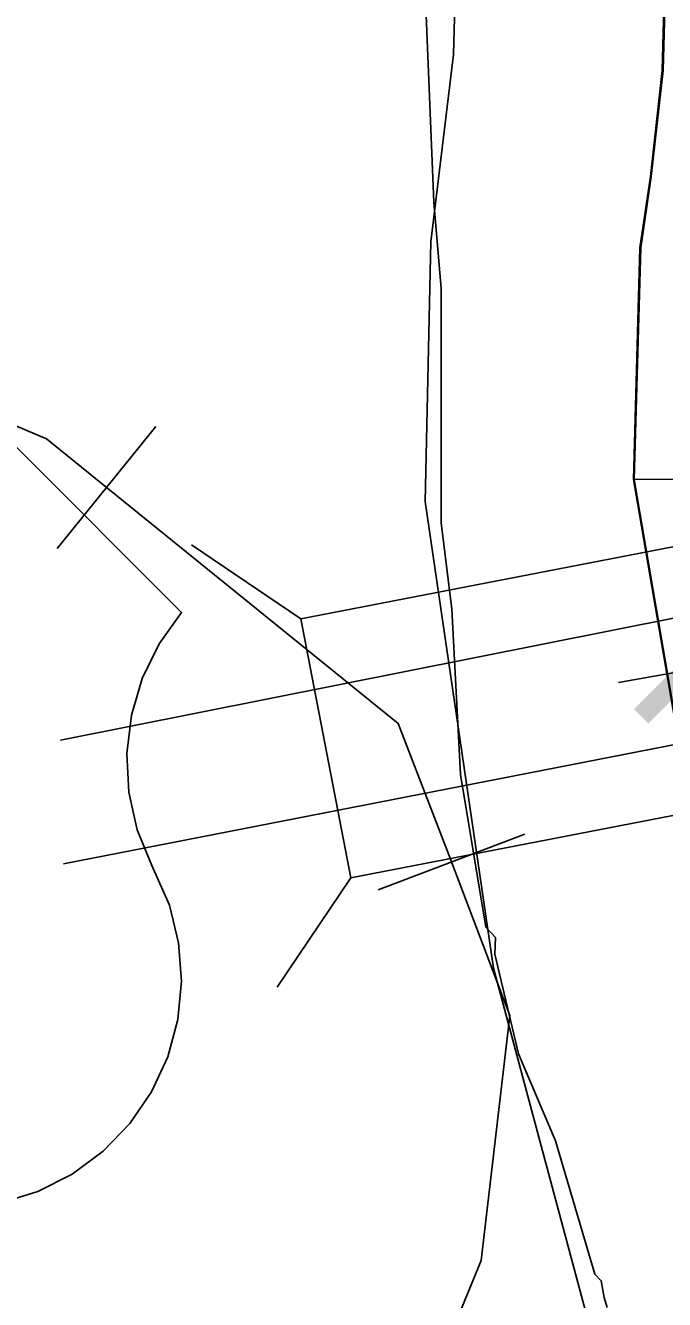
# Model space of a CAD drawing. Extents: x -132.8 to -73.3, y -60 to -26.
# Drawn here: x -126.327 to -126.021, y -49.582 to -48.973 of the extents above; entities that cross this region are included whole.
import ezdxf

# ---------------------------------------------------------------- set-up
doc = ezdxf.new("R2010")
doc.units = 0
for name, color, linetype in [('tdCoClipBndry', 7, 'Continuous'), ('tdCoCoBndry', 7, 'Continuous'), ('tdCoCorpBndry', 7, 'Continuous'), ('tdCoHydroRiver', 7, 'Continuous'), ('tdCoInt', 7, 'Continuous'), ('tdCoIntCL', 7, 'Continuous'), ('tdCoRRCL', 7, 'Continuous'), ('tdCoSectLine', 7, 'Continuous'), ('tdCoShieldUsRte', 7, 'Continuous'), ('tdCoStBndry', 7, 'Continuous'), ('tdCoStrucNonDivPri', 7, 'Continuous'), ('tdCoTwpBndryShd', 7, 'Continuous'), ('tdStHwyPriRefPost1', 7, 'Continuous'), ('tdStHwyPriRefPost5', 7, 'Continuous')]:
    doc.layers.add(name, color=color, linetype=linetype)

msp = doc.modelspace()

# ---------------------------------------------------------------- linework, layer by layer
at = {"layer": 'tdCoClipBndry'}
msp.add_lwpolyline([(-125.69902, -51.51841), (-125.65167, -51.36391), (-125.64446, -51.26132), (-125.63731, -50.96703), (-125.67194, -50.79365), (-125.74076, -50.527), (-126.00384, -49.7931), (-126.10297, -49.42355), (-126.13565, -49.20063), (-126.13304, -49.07672), (-126.12221, -48.98728), (-126.11874, -48.86464), (-126.08764, -48.74423), (-126.01557, -48.61416), (-125.97521, -48.57662), (-125.8237, -48.45885), (-125.97989, -48.31375), (-126.03269, -48.27135), (-126.13868, -48.15841), (-126.36412, -47.95246), (-126.472, -47.83273), (-126.50766, -47.77936), (-126.51659, -47.74549), (-126.51602, -47.59168)], dxfattribs=at)
at = {"layer": 'tdCoCoBndry'}
for p, q in [((-126.02202, -48.99487), (-126.01891, -48.87482)), ((-126.02769, -49.04541), (-126.02202, -48.99487)), ((-126.03273, -49.07953), (-126.02769, -49.04541)), ((-126.03585, -49.19022), (-126.03273, -49.07953)), ((-126.02609, -49.24691), (-126.03585, -49.19022)), ((-126.01447, -49.31439), (-126.02609, -49.24691))]:
    msp.add_line(p, q, dxfattribs=at)
for points in [[(-125.75377, -48.53061), (-125.8229, -48.58349), (-125.86775, -48.61762), (-125.91385, -48.65555), (-125.94164, -48.68146), (-125.96437, -48.72633), (-125.98647, -48.76487), (-125.99531, -48.78257), (-126.01929, -48.87482), (-126.0224, -48.99487), (-126.02807, -49.04541), (-126.03311, -49.07953), (-126.03623, -49.19022), (-126.02647, -49.24691), (-126.01485, -49.31439), (-126.01153, -49.36952), (-126.00474, -49.40497), (-125.98116, -49.49398), (-125.96407, -49.56158), (-125.93624, -49.6595)], [(-125.93586, -49.6595), (-125.96369, -49.56158), (-125.98078, -49.49398), (-126.00436, -49.40497), (-126.01115, -49.36952), (-126.01447, -49.31439), (-126.02609, -49.24691), (-126.03585, -49.19022), (-126.03273, -49.07953), (-126.02769, -49.04541), (-126.02202, -48.99487), (-126.01891, -48.87482), (-125.99493, -48.78257), (-125.98609, -48.76487), (-125.96399, -48.72633), (-125.94127, -48.68146), (-125.91348, -48.65555), (-125.86737, -48.61762), (-125.82252, -48.58349), (-125.75339, -48.53061)]]:
    msp.add_lwpolyline(points, dxfattribs=at)
at = {"layer": 'tdCoCorpBndry'}
msp.add_lwpolyline([(-125.93586, -49.6595), (-125.96369, -49.56158), (-125.98078, -49.49398), (-126.00436, -49.40497), (-126.01115, -49.36952), (-126.01447, -49.31439), (-126.02609, -49.24691), (-126.03585, -49.19022), (-126.03273, -49.07953), (-126.02769, -49.04541), (-126.02202, -48.99487), (-126.01891, -48.87482), (-125.99493, -48.78257), (-125.98609, -48.76487), (-125.96399, -48.72633), (-125.94127, -48.68146), (-125.91348, -48.65555), (-125.86737, -48.61762), (-125.82252, -48.58349), (-125.75339, -48.53061), (-125.71262, -48.49942), (-125.66271, -48.4716), (-125.5661, -48.42199), (-125.20423, -48.32744)], dxfattribs=at)
at = {"layer": 'tdCoHydroRiver'}
msp.add_lwpolyline([(-125.86331, -48.50378), (-125.99726, -48.60724), (-126.02979, -48.64102), (-126.06421, -48.6858), (-126.09934, -48.75579), (-126.12642, -48.8197), (-126.13205, -48.8511), (-126.13528, -48.9646), (-126.13161, -49.0578), (-126.12805, -49.09892), (-126.12808, -49.21094), (-126.12294, -49.25212), (-126.11887, -49.33112), (-126.10674, -49.40404), (-126.10214, -49.40891), (-126.10237, -49.41679), (-126.0911, -49.46444), (-126.07334, -49.50598), (-126.05462, -49.56963), (-126.05156, -49.57286), (-126.05021, -49.58079), (-126.04876, -49.58557)], dxfattribs=at)
at = {"layer": 'tdCoInt'}
for points in [[(-126.30981, -49.31474), (-125.88193, -49.22946), (-125.79106, -49.21039), (-125.75771, -49.20186), (-125.68935, -49.17948), (-125.63604, -49.15817), (-125.61921, -49.15239)], [(-126.3085, -49.37376), (-125.8702, -49.28831), (-125.77746, -49.26885), (-125.741, -49.25952), (-125.66895, -49.23593), (-125.62136, -49.21692)]]:
    msp.add_lwpolyline(points, dxfattribs=at)
at = {"layer": 'tdCoIntCL'}
msp.add_lwpolyline([(-126.04326, -49.28715), (-125.95986, -49.27238), (-125.94686, -49.27008), (-125.87611, -49.25739), (-125.85584, -49.25392), (-125.7976, -49.24278), (-125.77334, -49.23602)], dxfattribs=at)
at = {"layer": 'tdCoRRCL'}
for p, q in [((-126.31144, -49.2232), (-126.26428, -49.16488)), ((-126.15813, -49.38609), (-126.08799, -49.35952))]:
    msp.add_line(p, q, dxfattribs=at)
msp.add_lwpolyline([(-126.73974, -48.53487), (-126.73037, -48.58026), (-126.72576, -48.60262), (-126.72181, -48.62597), (-126.71721, -48.64538), (-126.71425, -48.6582), (-126.70932, -48.67202), (-126.69221, -48.70556), (-126.634, -48.81377), (-126.59716, -48.87001), (-126.58467, -48.88876), (-126.57875, -48.9006), (-126.57579, -48.90915), (-126.57414, -48.91967), (-126.57381, -48.93283), (-126.57438, -48.95109), (-126.57644, -49.01768), (-126.5301, -49.08035), (-126.31658, -49.17081), (-126.14858, -49.30669), (-126.12431, -49.36949), (-126.09524, -49.44623), (-126.10897, -49.56317), (-126.14813, -49.65867)], dxfattribs=at)
msp.add_lwpolyline([(-126.73974, -48.53487), (-126.73037, -48.58026), (-126.72576, -48.60262), (-126.72181, -48.62597), (-126.71721, -48.64538), (-126.71425, -48.6582), (-126.70932, -48.67202), (-126.69221, -48.70556), (-126.634, -48.81377), (-126.59716, -48.87001), (-126.58467, -48.88876), (-126.57875, -48.9006), (-126.57579, -48.90915), (-126.57414, -48.91967), (-126.57381, -48.93283), (-126.57438, -48.95109), (-126.57644, -49.01768), (-126.5301, -49.08035), (-126.31658, -49.17081), (-126.14858, -49.30669), (-126.12431, -49.36949), (-126.09524, -49.44623), (-126.10897, -49.56317), (-126.14813, -49.65867)], dxfattribs=at)
at = {"layer": 'tdCoSectLine'}
for points in [[(-125.8229, -48.58349), (-125.86775, -48.61762), (-125.91385, -48.65555), (-125.94164, -48.68146), (-125.96437, -48.72633), (-125.98647, -48.76487), (-125.99531, -48.78257), (-126.01929, -48.87482), (-126.0224, -48.99487), (-126.02807, -49.04541), (-126.03311, -49.07953), (-126.03623, -49.19022)], [(-126.03623, -49.19022), (-125.85408, -49.18921)], [(-126.03623, -49.19022), (-126.02647, -49.24691), (-126.01485, -49.31439), (-126.01153, -49.36952), (-126.00474, -49.40497), (-125.98116, -49.49398), (-125.96407, -49.56158), (-125.93624, -49.6595), (-125.9073, -49.76713), (-125.87026, -49.86939)]]:
    msp.add_lwpolyline(points, dxfattribs=at)
at = {"layer": 'tdCoShieldUsRte'}
msp.add_lwpolyline([(-126.33091, -49.17477), (-126.25204, -49.25363), (-126.26275, -49.2686), (-126.27081, -49.28514), (-126.27599, -49.3028), (-126.27814, -49.32107), (-126.27722, -49.33945), (-126.27323, -49.35741), (-126.2663, -49.37445), (-126.25785, -49.39352), (-126.25347, -49.41139), (-126.25213, -49.42974), (-126.25388, -49.44805), (-126.25866, -49.46582), (-126.26635, -49.48254), (-126.27672, -49.49774), (-126.28948, -49.51099), (-126.30428, -49.52192), (-126.3207, -49.53023), (-126.33827, -49.53568)], dxfattribs=at)
at = {"layer": 'tdCoStBndry'}
msp.add_lwpolyline([(-125.75377, -48.53061), (-125.8229, -48.58349), (-125.86775, -48.61762), (-125.91385, -48.65555), (-125.94164, -48.68146), (-125.96437, -48.72633), (-125.98647, -48.76487), (-125.99531, -48.78257), (-126.01929, -48.87482), (-126.0224, -48.99487), (-126.02807, -49.04541), (-126.03311, -49.07953), (-126.03623, -49.19022), (-126.02647, -49.24691), (-126.01485, -49.31439), (-126.01153, -49.36952), (-126.00474, -49.40497), (-125.98116, -49.49398), (-125.96407, -49.56158), (-125.93624, -49.6595)], dxfattribs=at)
at = {"layer": 'tdCoStrucNonDivPri'}
for p, q in [((-126.19512, -49.25673), (-125.92304, -49.20405)), ((-126.19512, -49.25673), (-126.24731, -49.22144)), ((-126.17119, -49.38036), (-126.19512, -49.25673)), ((-125.89911, -49.32768), (-126.17119, -49.38036)), ((-126.17119, -49.38036), (-126.20644, -49.43257)), ((-126.17119, -49.38036), (-126.17119, -49.38036))]:
    msp.add_line(p, q, dxfattribs=at)
at = {"layer": 'tdCoTwpBndryShd'}
msp.add_lwpolyline([(-125.93624, -49.6595), (-125.96407, -49.56158), (-125.98116, -49.49398), (-126.00474, -49.40497), (-126.01153, -49.36952), (-126.01485, -49.31439), (-126.02647, -49.24691), (-126.03623, -49.19022), (-126.03311, -49.07953), (-126.02807, -49.04541), (-126.0224, -48.99487), (-126.01929, -48.87482), (-125.99531, -48.78257), (-125.98647, -48.76487), (-125.96437, -48.72633), (-125.94164, -48.68146), (-125.91385, -48.65555), (-125.86775, -48.61762), (-125.8229, -48.58349), (-125.75377, -48.53061)], dxfattribs=at)

# ---------------------------------------------------------------- texts
at = {"layer": 'tdStHwyPriRefPost1'}
msp.add_text('‒‒0', height=0.1, rotation=45, dxfattribs=at).set_placement((-126.00639, -49.32936))
msp.add_text('‒‒0', height=0.1, rotation=45, dxfattribs=at).set_placement((-126.00639, -49.32936))
at = {"layer": 'tdStHwyPriRefPost5'}
msp.add_text('‒‒0', height=0.1, rotation=45, dxfattribs=at).set_placement((-126.00639, -49.32936))
msp.add_text('‒‒0', height=0.1, rotation=45, dxfattribs=at).set_placement((-126.00639, -49.32936))

doc.saveas('drawing.dxf')
